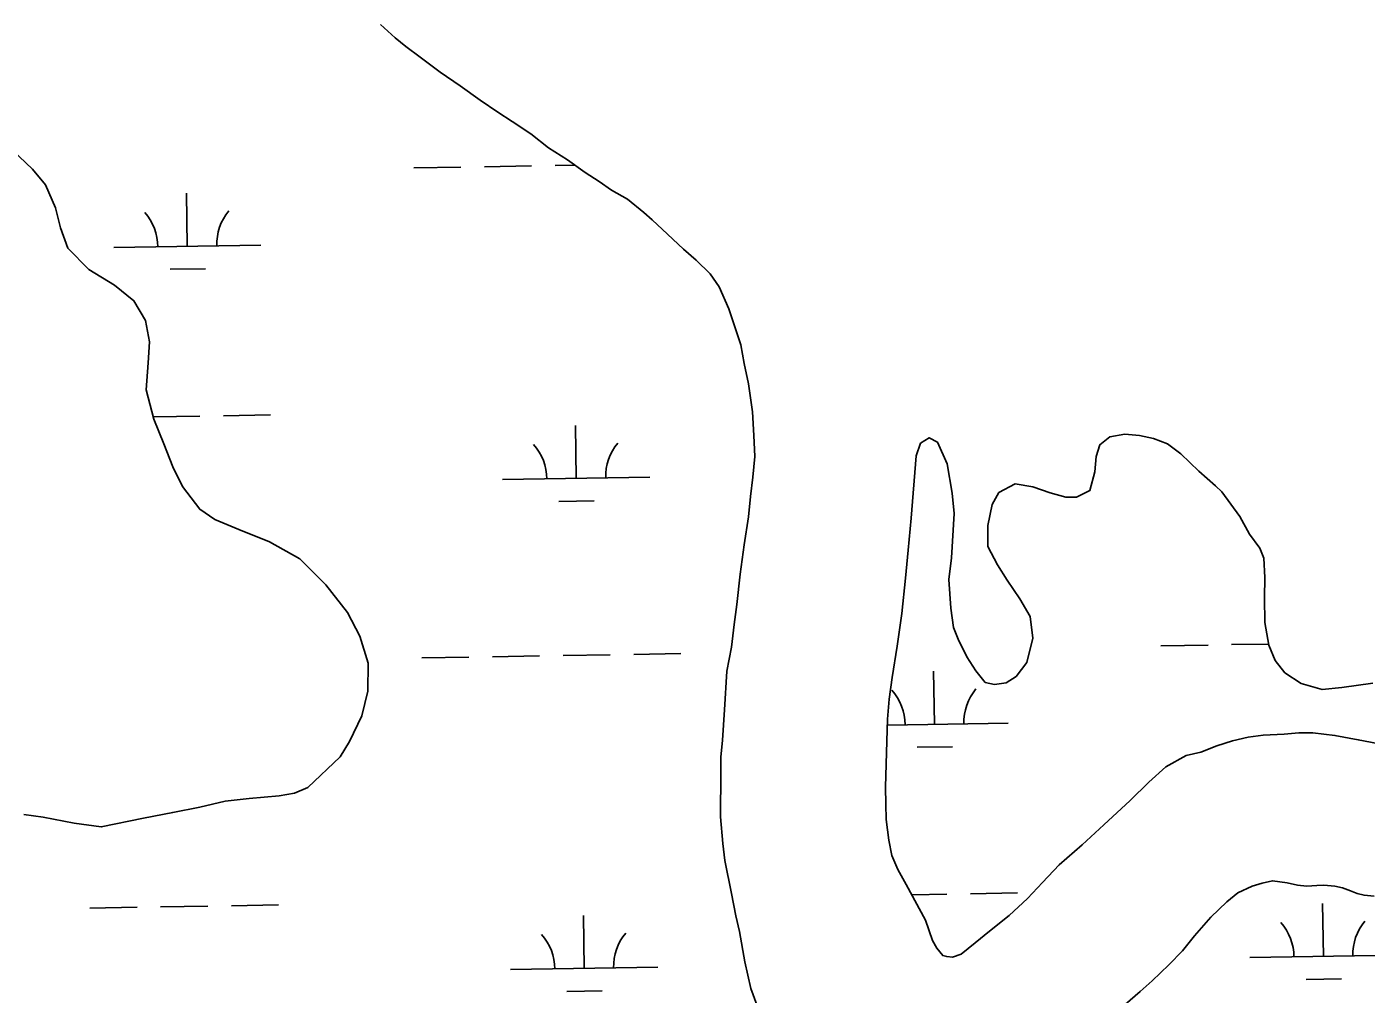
# Model space of a CAD drawing. Extents: x 3855477 to 3893699, y 299188 to 325115.
# Drawn here: x 3870405 to 3871314, y 319017 to 319674 of the extents above; entities that cross this region are included whole.
import ezdxf

# ---------------------------------------------------------------- set-up
doc = ezdxf.new("R2010")
doc.units = 0
doc.layers.add('V-TOPO-SHOR', color=7, linetype='Continuous')
doc.layers.add('V-WETL-SWMP', color=7, linetype='Continuous')

msp = doc.modelspace()

# ---------------------------------------------------------------- linework, layer by layer
at = {"layer": 'V-TOPO-SHOR'}
for points in [[(3870812.36, 319556.54), (3870801.58, 319562.73), (3870793.18, 319568.56), (3870783.58, 319574.77), (3870771.58, 319583.32), (3870758.79, 319591.47), (3870746.77, 319600.82), (3870733.97, 319609.36), (3870724.37, 319615.57), (3870712.38, 319623.72), (3870698.77, 319633.44), (3870685.17, 319642.77), (3870671.56, 319652.89), (3870661.95, 319660.28), (3870654.73, 319666.13), (3870644.7, 319675.1)], [(3870402.58, 319138.93), (3870415.59, 319136.95), (3870436.73, 319132.91), (3870455.14, 319130.46), (3870483.72, 319136.26), (3870503.67, 319140.31), (3870522, 319143.81), (3870539.25, 319147.83), (3870555.45, 319149.67), (3870575.97, 319151.58), (3870586.22, 319153.34), (3870595.35, 319157.25), (3870617.23, 319178.1), (3870623.58, 319188.45), (3870632, 319205.87), (3870636.09, 319222.69), (3870636.37, 319241.62), (3870630.71, 319259.92), (3870622.38, 319276.03), (3870607.53, 319294.75), (3870589.98, 319312.35), (3870569.28, 319323.96), (3870548.62, 319332.33), (3870532.31, 319339.13), (3870521.94, 319346.02), (3870510.37, 319361.54), (3870503.7, 319374.97), (3870497.54, 319390.56), (3870490.82, 319407.23), (3870485.68, 319427.17), (3870487.05, 319445.57), (3870487.94, 319459.64), (3870485.04, 319474.2), (3870477.29, 319487.61), (3870464.16, 319498.24), (3870446.72, 319508.82), (3870432.46, 319523.22), (3870427.41, 319537.21), (3870423.98, 319550.68), (3870417.27, 319566.26), (3870408.48, 319576.96), (3870394.79, 319589.74)], [(3870900.29, 319009.71), (3870896.18, 319020.75), (3870891.97, 319038.91), (3870888.52, 319059.48), (3870885.99, 319070.14), (3870883.01, 319085.16), (3870878.35, 319107.68), (3870877, 319119.15), (3870875.56, 319137.36), (3870875.43, 319146.87), (3870875.68, 319157.97), (3870875.8, 319177.78), (3870876.83, 319189.29), (3870878.14, 319209.91), (3870879.76, 319236.09), (3870883.1, 319252.38), (3870884.87, 319267.86), (3870886.67, 319281.36), (3870888.76, 319301.99), (3870891.66, 319321.85), (3870894.57, 319340.91), (3870895.96, 319354.8), (3870897.37, 319367.89), (3870898.77, 319381.78), (3870898.17, 319396.04), (3870897.16, 319412.27), (3870894.52, 319431.26), (3870891.56, 319445.09), (3870889.4, 319457.73), (3870885.27, 319469.96), (3870881.14, 319482.19), (3870874.6, 319497.16), (3870868.54, 319505.79), (3870858.9, 319515.17), (3870850.47, 319522.59), (3870839.63, 319532.74), (3870829.2, 319542.5), (3870823.58, 319547.58), (3870812.36, 319556.54)], [(3871008.29, 319382.39), (3871011.34, 319390.87), (3871017.08, 319394.64), (3871022.93, 319391.55), (3871029.45, 319376.88), (3871032.89, 319356.89), (3871034.13, 319343.2), (3871032.44, 319313.13), (3871030.53, 319298.34), (3871031.85, 319278.85), (3871033.61, 319265.69), (3871036.89, 319257.83), (3871042.85, 319245.78), (3871048.78, 319236.37), (3871055.21, 319228.55), (3871061.56, 319227.06), (3871069.45, 319228.22), (3871076.25, 319232.53), (3871083.5, 319242.12), (3871087.49, 319258.52), (3871085.71, 319273.26), (3871078.69, 319285.29), (3871070.08, 319297.82), (3871063.61, 319308.28), (3871057.11, 319320.85), (3871056.92, 319335.08), (3871059.88, 319349.35), (3871064.52, 319357.33), (3871075.51, 319363.28), (3871087.67, 319361.33), (3871099.32, 319357.28), (3871109.91, 319354.26), (3871117.29, 319354.36), (3871126.19, 319358.7), (3871129.7, 319371.4), (3871130.62, 319381.96), (3871133.14, 319389.9), (3871139.92, 319395.27), (3871149.92, 319396.99), (3871159.95, 319396.07), (3871169.47, 319394.09), (3871179, 319390.53), (3871188.06, 319383.8), (3871200.35, 319371.84), (3871211.56, 319361.98), (3871215.83, 319357.82), (3871228.19, 319341.11), (3871234.68, 319329.08), (3871241.66, 319319.68), (3871244.39, 319312.87), (3871245.1, 319299.7), (3871244.76, 319285.98), (3871244.99, 319269.11), (3871247.84, 319253.86), (3871252.2, 319243.38), (3871258.64, 319235.03), (3871269.81, 319227.8), (3871284.1, 319223.78), (3871297.27, 319225.01), (3871318.31, 319227.94)], [(3871014.59, 319067.06), (3871001.59, 319091.42), (3870995.91, 319101.63), (3870991.82, 319111.07), (3870989.7, 319121.33), (3870987.93, 319135.55), (3870987.78, 319145.84), (3870987.63, 319157.32), (3870988.39, 319188.59), (3870988.97, 319203.64), (3870989.97, 319217.11), (3870992.15, 319231.78), (3870995.42, 319253.2), (3870998.67, 319275.4), (3871001.12, 319299.18), (3871002.84, 319318.2), (3871004.91, 319340), (3871008.29, 319382.39)], [(3871014.59, 319067.06), (3871019.52, 319053.29), (3871022.35, 319048.2), (3871026.38, 319043.11), (3871029.15, 319042.36), (3871033.11, 319042.02), (3871039.01, 319044.08), (3871048.39, 319051.71), (3871058.16, 319059.75), (3871071.45, 319070.21), (3871083.94, 319081.84), (3871094.06, 319092.65), (3871105.36, 319104.66), (3871120.98, 319118.31), (3871135.81, 319131.95), (3871153.76, 319148.39), (3871166.24, 319160.81), (3871177.95, 319171.25), (3871191.67, 319178.95), (3871201.52, 319181.06), (3871212.53, 319185.55), (3871223.15, 319188.86), (3871233.79, 319191.38), (3871244.05, 319192.71), (3871258.26, 319193.3), (3871268.13, 319194.22), (3871277.61, 319194.35), (3871292.65, 319192.58), (3871308.5, 319189.64), (3871321.58, 319187.05)], [(3871150.22, 319009.89), (3871160.38, 319018.72), (3871168.58, 319025.95), (3871179.89, 319036.78), (3871189.25, 319046.4), (3871197.42, 319056.39), (3871208.31, 319069.19), (3871219.23, 319079.62), (3871226.66, 319085.65), (3871236.48, 319090.14), (3871243.18, 319092.2), (3871250.27, 319093.88), (3871260.17, 319092.44), (3871267.31, 319090.95), (3871273.64, 319090.25), (3871280.36, 319090.74), (3871285.1, 319090.8), (3871292.62, 319090.11), (3871297.77, 319089), (3871303.34, 319087.1), (3871307.71, 319085.18), (3871312.47, 319084.06), (3871319.2, 319083.36)]]:
    msp.add_lwpolyline(points, dxfattribs=at)
at = {"layer": 'V-WETL-SWMP'}
for p, q in [((3870667.28, 319577.84), (3870699.28, 319578.36)), ((3870715.27, 319578.62), (3870747.27, 319579.14)), ((3870763.27, 319579.4), (3870776.77, 319579.62)), ((3870513.53, 319524.59), (3870512.95, 319560.58)), ((3870463.54, 319523.77), (3870563.53, 319525.4)), ((3870501.79, 319508.96), (3870525.78, 319509.35)), ((3870490.43, 319408.76), (3870522.01, 319409.28)), ((3870538, 319409.54), (3870570, 319410.06)), ((3870777.57, 319367), (3870776.99, 319403)), ((3870727.58, 319366.19), (3870827.57, 319367.82)), ((3870765.83, 319351.38), (3870789.82, 319351.77)), ((3870816.68, 319247.55), (3870848.68, 319248.08)), ((3871174.54, 319253.38), (3871206.54, 319253.91)), ((3871222.53, 319254.17), (3871247.7, 319254.58)), ((3870672.7, 319245.21), (3870704.69, 319245.73)), ((3870720.69, 319245.99), (3870752.69, 319246.51)), ((3870768.69, 319246.77), (3870800.68, 319247.29)), ((3871020.8, 319200.13), (3871020.21, 319236.13)), ((3870988.81, 319199.61), (3871070.79, 319200.95)), ((3871009.05, 319184.51), (3871033.05, 319184.9)), ((3871005.32, 319084.43), (3871029.27, 319084.82)), ((3871045.26, 319085.08), (3871077.26, 319085.6)), ((3870447.44, 319075.34), (3870479.43, 319075.86)), ((3870495.43, 319076.12), (3870527.43, 319076.65)), ((3870543.42, 319076.91), (3870575.42, 319077.43)), ((3871284.83, 319042.55), (3871284.25, 319078.54)), ((3870782.99, 319034.37), (3870782.41, 319070.37)), ((3871234.84, 319041.73), (3871334.83, 319043.36)), ((3870733, 319033.56), (3870832.99, 319035.19)), ((3871273.09, 319026.92), (3871297.08, 319027.32)), ((3870771.25, 319018.75), (3870795.24, 319019.14))]:
    msp.add_line(p, q, dxfattribs=at)
for points in [[(3870644.7, 319675.1), (3870654.73, 319666.13), (3870661.94, 319660.28), (3870671.56, 319652.89), (3870685.17, 319642.77), (3870698.77, 319633.44), (3870712.38, 319623.72), (3870724.38, 319615.57), (3870733.97, 319609.36), (3870746.77, 319600.82), (3870758.78, 319591.47), (3870771.58, 319583.32), (3870783.58, 319574.77), (3870793.18, 319568.56), (3870801.58, 319562.73), (3870812.36, 319556.54), (3870823.58, 319547.58), (3870829.2, 319542.5), (3870839.63, 319532.74), (3870850.47, 319522.59), (3870858.9, 319515.17), (3870868.54, 319505.79), (3870874.6, 319497.16), (3870881.14, 319482.19), (3870885.27, 319469.96), (3870889.4, 319457.74), (3870891.56, 319445.09), (3870894.52, 319431.26), (3870897.16, 319412.27), (3870898.17, 319396.04), (3870898.77, 319381.78), (3870897.37, 319367.89), (3870895.96, 319354.8), (3870894.57, 319340.91), (3870891.66, 319321.85), (3870888.76, 319301.99), (3870886.67, 319281.36), (3870884.87, 319267.86), (3870883.1, 319252.38), (3870879.76, 319236.09), (3870878.14, 319209.91), (3870876.83, 319189.29), (3870875.8, 319177.79), (3870875.68, 319157.97), (3870875.43, 319146.87), (3870875.56, 319137.36), (3870877, 319119.15), (3870878.35, 319107.68), (3870883.02, 319085.16), (3870886, 319070.14), (3870888.52, 319059.48), (3870891.97, 319038.92), (3870896.18, 319020.75), (3870900.3, 319009.71)], [(3870636.37, 319241.62), (3870630.71, 319259.92), (3870622.38, 319276.03), (3870607.53, 319294.75), (3870589.98, 319312.35), (3870569.28, 319323.96), (3870548.62, 319332.33), (3870532.31, 319339.13), (3870521.94, 319346.02), (3870510.37, 319361.54), (3870503.7, 319374.97), (3870497.54, 319390.56), (3870490.82, 319407.23), (3870485.68, 319427.17), (3870487.05, 319445.57), (3870487.94, 319459.64), (3870485.04, 319474.2), (3870477.29, 319487.61), (3870464.16, 319498.24), (3870446.72, 319508.82), (3870432.46, 319523.22), (3870427.41, 319537.21), (3870423.98, 319550.68), (3870417.27, 319566.26), (3870408.48, 319576.96), (3870394.79, 319589.74)], [(3871321.58, 319187.05), (3871308.5, 319189.64), (3871292.65, 319192.58), (3871277.61, 319194.35), (3871268.13, 319194.22), (3871258.26, 319193.29), (3871244.04, 319192.71), (3871233.79, 319191.38), (3871223.15, 319188.86), (3871212.53, 319185.55), (3871201.52, 319181.06), (3871191.68, 319178.95), (3871177.95, 319171.25), (3871166.24, 319160.82), (3871153.76, 319148.39), (3871135.81, 319131.95), (3871120.98, 319118.31), (3871105.36, 319104.66), (3871094.06, 319092.65), (3871083.94, 319081.84), (3871071.45, 319070.21), (3871058.16, 319059.75), (3871048.39, 319051.71), (3871039.01, 319044.08), (3871033.11, 319042.02), (3871029.15, 319042.36), (3871026.38, 319043.11), (3871022.35, 319048.2), (3871019.52, 319053.29), (3871014.59, 319067.06), (3871001.59, 319091.42), (3870995.91, 319101.63), (3870991.82, 319111.07), (3870989.7, 319121.33), (3870987.93, 319135.55), (3870987.78, 319145.84), (3870987.63, 319157.32), (3870988.39, 319188.59), (3870988.97, 319203.64), (3870989.97, 319217.11), (3870992.15, 319231.78), (3870995.42, 319253.2), (3870998.67, 319275.4), (3871001.12, 319299.18), (3871002.84, 319318.2), (3871004.91, 319340), (3871008.29, 319382.39), (3871011.34, 319390.87), (3871017.08, 319394.64), (3871022.93, 319391.55), (3871029.45, 319376.88), (3871032.89, 319356.89)], [(3871032.89, 319356.89), (3871034.13, 319343.2), (3871032.44, 319313.13), (3871030.53, 319298.34), (3871031.85, 319278.85), (3871033.61, 319265.69), (3871036.89, 319257.83), (3871042.85, 319245.78), (3871048.78, 319236.37), (3871055.21, 319228.55), (3871061.56, 319227.06), (3871069.45, 319228.22), (3871076.25, 319232.53), (3871083.5, 319242.12), (3871087.49, 319258.52), (3871085.71, 319273.26), (3871078.69, 319285.29), (3871070.08, 319297.82), (3871063.61, 319308.28), (3871057.11, 319320.85), (3871056.92, 319335.08), (3871059.88, 319349.35), (3871064.52, 319357.33), (3871075.51, 319363.28), (3871087.66, 319361.33), (3871099.32, 319357.28), (3871109.91, 319354.26), (3871117.29, 319354.36), (3871126.19, 319358.7), (3871129.71, 319371.4), (3871130.62, 319381.96), (3871133.14, 319389.9), (3871139.92, 319395.27), (3871149.92, 319396.98), (3871159.95, 319396.07), (3871169.46, 319394.09), (3871179, 319390.53), (3871188.06, 319383.8), (3871200.35, 319371.84), (3871211.56, 319361.98), (3871215.83, 319357.82), (3871228.19, 319341.11), (3871234.68, 319329.08), (3871241.66, 319319.68), (3871244.39, 319312.87), (3871245.1, 319299.7), (3871244.76, 319285.98), (3871244.99, 319269.11), (3871247.84, 319253.86), (3871252.2, 319243.38), (3871258.64, 319235.03), (3871269.81, 319227.8), (3871284.1, 319223.78), (3871297.27, 319225.01), (3871318.31, 319227.94)], [(3870402.58, 319138.93), (3870415.59, 319136.94), (3870436.73, 319132.91), (3870455.15, 319130.46), (3870483.72, 319136.26), (3870503.67, 319140.31), (3870522.01, 319143.81), (3870539.25, 319147.83), (3870555.45, 319149.67), (3870575.97, 319151.58), (3870586.22, 319153.34), (3870595.35, 319157.25), (3870617.24, 319178.1), (3870623.58, 319188.46), (3870632, 319205.87), (3870636.09, 319222.69), (3870636.37, 319241.62)], [(3871150.22, 319009.89), (3871160.37, 319018.72), (3871168.58, 319025.95), (3871179.89, 319036.78), (3871189.25, 319046.4), (3871197.41, 319056.39), (3871208.31, 319069.19), (3871219.23, 319079.62), (3871226.66, 319085.65), (3871236.48, 319090.14), (3871243.18, 319092.2), (3871250.27, 319093.88), (3871260.17, 319092.44), (3871267.31, 319090.95), (3871273.64, 319090.25), (3871280.36, 319090.74), (3871285.1, 319090.8), (3871292.62, 319090.11), (3871297.78, 319089), (3871303.34, 319087.1), (3871307.71, 319085.18), (3871312.47, 319084.06), (3871319.2, 319083.36)]]:
    msp.add_lwpolyline(points, dxfattribs=at)
for centre, start, end in [((3870568.76, 319525.96), 140.16154, 181.7052), ((3870458.29, 319524.16), 0.16154, 41.7052), ((3870722.33, 319366.58), 0.16154, 41.7052), ((3870832.8, 319368.38), 140.16154, 181.7052), ((3870965.55, 319199.71), 0.16154, 41.7052), ((3871076.02, 319201.51), 140.16154, 181.7052), ((3871340.06, 319043.92), 140.16154, 181.7052), ((3870727.75, 319033.95), 0.16154, 41.7052), ((3870838.22, 319035.75), 140.16154, 181.7052), ((3871229.59, 319042.12), 0.16154, 41.7052)]:
    msp.add_arc(centre, 35.25, start, end, dxfattribs=at)

doc.saveas('drawing.dxf')
